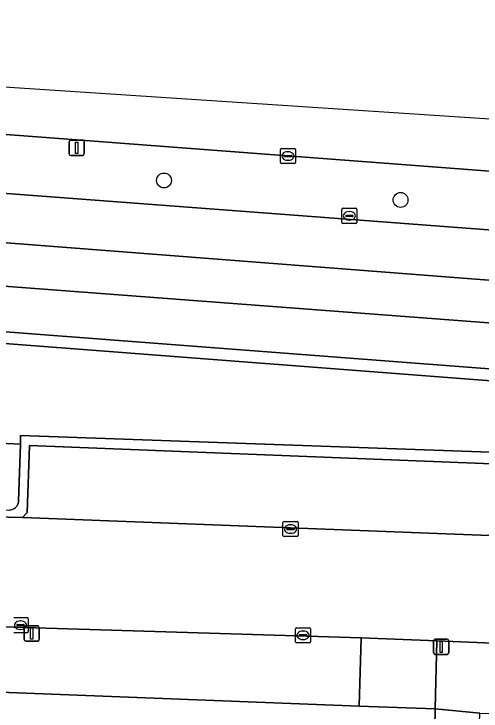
# Model space of a CAD drawing. Extents: x 161354 to 162026, y 386504 to 387460.
# Drawn here: x 161854.08 to 161884.8, y 387398.79 to 387444.67 of the extents above; entities that cross this region are included whole.
import ezdxf

# ---------------------------------------------------------------- set-up
doc = ezdxf.new("R2010")
doc.units = 0
for name, color, linetype in [('IMGEO_Berm_groen', 7, 'Continuous'), ('IMGEO_Boom', 7, 'Continuous'), ('IMGEO_Fietspad_open', 7, 'Continuous'), ('IMGEO_Groenvoorziening', 7, 'Continuous'), ('IMGEO_Kolk', 7, 'Continuous'), ('IMGEO_Lichtmast', 7, 'Continuous'), ('IMGEO_Parkeervlak_open', 7, 'Continuous'), ('IMGEO_Rijbaan_lokaal_gesloten', 7, 'Continuous'), ('IMGEO_Rijbaan_lokaal_open', 7, 'Continuous'), ('IMGEO_Rioolput', 7, 'Continuous'), ('IMGEO_Voetpad_open', 7, 'Continuous')]:
    doc.layers.add(name, color=color, linetype=linetype)

msp = doc.modelspace()

# ---------------------------------------------------------------- linework, layer by layer
at = {"layer": 'IMGEO_Berm_groen'}
for points in [[(161780.263, 387438.388), (161783.221, 387438.164), (161946.34, 387425.846), (161965.314, 387425.138), (161969.595, 387424.942), (161969.845, 387427.907), (161953.046, 387429.2), (161784.439, 387441.983)], [(161854.5, 387416.362), (161852.696, 387416.441), (161839.957, 387417), (161837.987, 387417.086), (161819.309, 387417.905), (161806.481, 387418.468), (161791.763, 387419.113), (161781.987, 387419.542), (161782.022, 387420.329), (161782.38, 387428.436), (161918.301, 387418.004), (161918.419, 387418.317), (161918.592, 387418.778), (161776.411, 387429.654), (161773.937, 387429.876), (161768.297, 387420.877), (161767.534, 387419.659)], [(161769.574, 387415.345), (161771.618, 387415.292), (161781.781, 387414.887), (161837.719, 387412.657), (161853.741, 387412.018), (161853.796, 387412.018), (161853.85, 387412.023), (161853.904, 387412.033), (161853.957, 387412.047), (161854.008, 387412.067), (161854.057, 387412.09), (161854.104, 387412.118), (161854.148, 387412.15), (161854.19, 387412.186), (161854.228, 387412.226), (161854.262, 387412.269), (161854.292, 387412.314), (161854.318, 387412.362), (161854.34, 387412.412), (161854.357, 387412.464), (161854.369, 387412.518), (161854.377, 387412.572), (161854.379, 387412.61), (161854.5, 387416.362)]]:
    msp.add_lwpolyline(points, dxfattribs=at)
msp.add_lwpolyline([(161779.649, 387435.327), (161779.524, 387432.349), (161934.841, 387420.582), (161956.797, 387419.197), (161963.221, 387419.005), (161963.225, 387422.05), (161951.49, 387422.394), (161934.858, 387423.31)], close=True, dxfattribs=at)
at = {"layer": 'IMGEO_Boom'}
for centre in [(161863.948, 387433.711), (161879.509, 387432.431)]:
    msp.add_circle(centre, 0.489, dxfattribs=at)
at = {"layer": 'IMGEO_Fietspad_open'}
for points in [[(161783.221, 387438.164), (161780.263, 387438.388), (161779.649, 387435.327), (161934.858, 387423.31), (161951.49, 387422.394), (161963.225, 387422.05), (161965.774, 387421.984), (161969.037, 387421.888), (161969.705, 387421.868)], [(161978.225, 387427.143), (161976.906, 387427.322), (161976.257, 387427.41), (161975.055, 387427.5), (161972.075, 387427.724), (161971.819, 387424.854), (161969.595, 387424.942), (161965.314, 387425.138), (161946.34, 387425.846), (161783.221, 387438.164)]]:
    msp.add_lwpolyline(points, dxfattribs=at)
at = {"layer": 'IMGEO_Groenvoorziening'}
msp.add_lwpolyline([(161782.38, 387428.436), (161782.022, 387420.329), (161781.987, 387419.542), (161791.763, 387419.113), (161806.481, 387418.468), (161819.309, 387417.905), (161837.987, 387417.086), (161839.957, 387417), (161852.696, 387416.441), (161854.5, 387416.362), (161854.519, 387416.934), (161915.712, 387414.743), (161917.007, 387414.56), (161917.144, 387414.925), (161918.301, 387418.004)], close=True, dxfattribs=at)
at = {"layer": 'IMGEO_Kolk'}
for p, q in [((161871.604, 387434.896), (161871.604, 387435.748)), ((161871.679, 387435.822), (161872.531, 387435.822)), ((161872.092, 387435.602), (161872.117, 387435.602)), ((161872.605, 387435.748), (161872.605, 387434.896)), ((161871.863, 387435.316), (161871.863, 387435.328)), ((161872.301, 387435.279), (161871.903, 387435.279)), ((161871.906, 387435.365), (161872.304, 387435.365)), ((161872.115, 387435.042), (161872.09, 387435.042)), ((161872.347, 387435.328), (161872.347, 387435.316)), ((161872.531, 387434.822), (161871.679, 387434.822)), ((161871.773, 387410.342), (161871.773, 387411.194)), ((161871.848, 387411.268), (161872.7, 387411.268)), ((161872.774, 387411.194), (161872.774, 387410.342)), ((161872.032, 387410.762), (161872.032, 387410.774)), ((161872.47, 387410.725), (161872.072, 387410.725)), ((161872.075, 387410.811), (161872.473, 387410.811)), ((161872.261, 387411.048), (161872.286, 387411.048)), ((161872.516, 387410.774), (161872.516, 387410.762)), ((161872.7, 387410.268), (161871.848, 387410.268)), ((161872.284, 387410.488), (161872.259, 387410.488)), ((161854.079, 387404.94), (161854.931, 387404.94)), ((161854.492, 387404.72), (161854.517, 387404.72)), ((161855.005, 387404.866), (161855.005, 387404.014)), ((161854.263, 387404.434), (161854.263, 387404.446)), ((161854.701, 387404.397), (161854.303, 387404.397)), ((161854.306, 387404.483), (161854.704, 387404.483)), ((161854.747, 387404.446), (161854.747, 387404.434)), ((161872.667, 387404.273), (161873.519, 387404.273)), ((161854.931, 387403.94), (161854.079, 387403.94)), ((161854.515, 387404.16), (161854.49, 387404.16)), ((161872.592, 387403.347), (161872.592, 387404.199)), ((161872.851, 387403.767), (161872.851, 387403.779)), ((161872.894, 387403.816), (161873.292, 387403.816)), ((161873.08, 387404.053), (161873.105, 387404.053)), ((161873.335, 387403.779), (161873.335, 387403.767)), ((161873.593, 387404.199), (161873.593, 387403.347)), ((161873.289, 387403.73), (161872.891, 387403.73)), ((161873.103, 387403.493), (161873.078, 387403.493)), ((161873.519, 387403.273), (161872.667, 387403.273))]:
    msp.add_line(p, q, dxfattribs=at)
for points in [[(161871.604, 387434.896), (161871.604, 387435.748)], [(161871.679, 387435.822), (161872.531, 387435.822)], [(161872.605, 387435.748), (161872.605, 387434.896)], [(161872.531, 387434.822), (161871.679, 387434.822)], [(161871.773, 387410.342), (161871.773, 387411.194)], [(161871.848, 387411.268), (161872.7, 387411.268)], [(161872.774, 387411.194), (161872.774, 387410.342)], [(161872.7, 387410.268), (161871.848, 387410.268)], [(161854.079, 387404.94), (161854.931, 387404.94)], [(161855.005, 387404.866), (161855.005, 387404.014)], [(161872.667, 387404.273), (161873.519, 387404.273)], [(161854.931, 387403.94), (161854.079, 387403.94)], [(161872.592, 387403.347), (161872.592, 387404.199)], [(161873.593, 387404.199), (161873.593, 387403.347)], [(161873.519, 387403.273), (161872.667, 387403.273)]]:
    msp.add_lwpolyline(points, dxfattribs=at)
for centre, radius, start, end in [((161871.681, 387435.746), 0.0765, 91.552, 178.448), ((161871.681, 387435.746), 0.0765, 91.552, 178.448), ((161872.529, 387435.746), 0.0765, 1.552, 88.448), ((161872.529, 387435.746), 0.0765, 1.552, 88.448), ((161871.903, 387435.325), 0.0403, 85.8775, 175.7526), ((161871.9, 387435.315), 0.0366, 178.938, 274.7102), ((161872.304, 387435.322), 0.043, 264.8664, 352.4533), ((161872.308, 387435.327), 0.0386, 1.7309, 96.639), ((161871.681, 387434.898), 0.0765, 181.552, 268.448), ((161871.681, 387434.898), 0.0765, 181.552, 268.448), ((161872.529, 387434.898), 0.0765, 271.552, 358.448), ((161872.529, 387434.898), 0.0765, 271.552, 358.448), ((161871.85, 387411.192), 0.0765, 91.552, 178.448), ((161871.85, 387411.192), 0.0765, 91.552, 178.448), ((161872.698, 387411.192), 0.0765, 1.552, 88.448), ((161872.698, 387411.192), 0.0765, 1.552, 88.448), ((161872.072, 387410.771), 0.0403, 85.8775, 175.7526), ((161872.069, 387410.761), 0.0366, 178.938, 274.7102), ((161872.473, 387410.768), 0.043, 264.8664, 352.4533), ((161872.477, 387410.773), 0.0386, 1.7309, 96.639), ((161871.85, 387410.344), 0.0765, 181.552, 268.448), ((161871.85, 387410.344), 0.0765, 181.552, 268.448), ((161872.698, 387410.344), 0.0765, 271.552, 358.448), ((161872.698, 387410.344), 0.0765, 271.552, 358.448), ((161854.929, 387404.864), 0.0765, 1.552, 88.448), ((161854.929, 387404.864), 0.0765, 1.552, 88.448), ((161854.303, 387404.443), 0.0403, 85.8775, 175.7526), ((161854.3, 387404.433), 0.0366, 178.938, 274.7102), ((161854.704, 387404.44), 0.043, 264.8664, 352.4533), ((161854.708, 387404.445), 0.0386, 1.7309, 96.639), ((161872.669, 387404.197), 0.0765, 91.552, 178.448), ((161872.669, 387404.197), 0.0765, 91.552, 178.448), ((161873.517, 387404.197), 0.0765, 1.552, 88.448), ((161873.517, 387404.197), 0.0765, 1.552, 88.448), ((161854.929, 387404.016), 0.0765, 271.552, 358.448), ((161854.929, 387404.016), 0.0765, 271.552, 358.448), ((161872.891, 387403.776), 0.0403, 85.8775, 175.7526), ((161873.296, 387403.778), 0.0386, 1.7309, 96.639), ((161872.669, 387403.349), 0.0765, 181.552, 268.448), ((161872.669, 387403.349), 0.0765, 181.552, 268.448), ((161872.888, 387403.766), 0.0366, 178.938, 274.7102), ((161873.292, 387403.773), 0.043, 264.8664, 352.4533), ((161873.517, 387403.349), 0.0765, 271.552, 358.448), ((161873.517, 387403.349), 0.0765, 271.552, 358.448)]:
    msp.add_arc(centre, radius, start, end, dxfattribs=at)
for centre, major_axis, ratio, start_param, end_param in [((161872.091, 387435.322), (-0.387, 0.002), 0.722429, 4.712389, 7.853982), ((161872.116, 387435.322), (-0.39, 0.002), 0.717154, 1.570796, 4.712389), ((161872.26, 387410.768), (-0.387, 0.002), 0.722429, 4.712389, 7.853982), ((161872.285, 387410.768), (-0.39, 0.002), 0.717154, 1.570796, 4.712389), ((161854.491, 387404.44), (-0.387, 0.002), 0.722429, 4.712389, 7.853982), ((161854.516, 387404.44), (-0.39, 0.002), 0.717154, 1.570796, 4.712389), ((161873.079, 387403.773), (-0.387, 0.002), 0.722429, 4.712389, 7.853982), ((161873.104, 387403.773), (-0.39, 0.002), 0.717154, 1.570796, 4.712389)]:
    msp.add_ellipse(centre, major_axis=major_axis, ratio=ratio, start_param=start_param, end_param=end_param, dxfattribs=at)
at = {"layer": 'IMGEO_Lichtmast'}
for p, q in [((161857.813, 387436.356), (161858.603, 387436.356)), ((161858.603, 387436.356), (161857.813, 387436.356)), ((161857.713, 387435.456), (161857.713, 387436.256)), ((161857.713, 387436.256), (161857.713, 387435.456)), ((161858.703, 387436.256), (161858.703, 387435.456)), ((161858.703, 387435.456), (161858.703, 387436.256)), ((161858.603, 387435.356), (161857.813, 387435.356)), ((161857.813, 387435.356), (161858.603, 387435.356)), ((161854.752, 387403.493), (161854.752, 387404.293)), ((161854.752, 387404.293), (161854.752, 387403.493)), ((161854.852, 387404.393), (161855.642, 387404.393)), ((161855.642, 387404.393), (161854.852, 387404.393)), ((161855.742, 387404.293), (161855.742, 387403.493)), ((161855.742, 387403.493), (161855.742, 387404.293)), ((161855.642, 387403.393), (161854.852, 387403.393)), ((161854.852, 387403.393), (161855.642, 387403.393)), ((161881.686, 387402.617), (161881.686, 387403.417)), ((161881.686, 387403.417), (161881.686, 387402.617)), ((161881.786, 387403.517), (161882.576, 387403.517)), ((161882.576, 387403.517), (161881.786, 387403.517)), ((161882.676, 387403.417), (161882.676, 387402.617)), ((161882.676, 387402.617), (161882.676, 387403.417)), ((161882.576, 387402.517), (161881.786, 387402.517)), ((161881.786, 387402.517), (161882.576, 387402.517))]:
    msp.add_line(p, q, dxfattribs=at)
for points in [[(161858.133, 387436.231), (161858.283, 387436.231), (161858.283, 387435.481), (161858.133, 387435.481), (161858.133, 387436.231)], [(161855.172, 387404.268), (161855.322, 387404.268), (161855.322, 387403.518), (161855.172, 387403.518), (161855.172, 387404.268)], [(161882.106, 387403.392), (161882.256, 387403.392), (161882.256, 387402.642), (161882.106, 387402.642), (161882.106, 387403.392)]]:
    msp.add_lwpolyline(points, dxfattribs=at)
for centre, start, end in [((161857.813, 387436.256), 90, 180), ((161857.813, 387436.256), 90, 180), ((161858.603, 387436.256), 0, 90), ((161858.603, 387436.256), 360, 90), ((161857.813, 387435.456), 180, 270), ((161857.813, 387435.456), 180, 270), ((161858.603, 387435.456), 270, 0), ((161858.603, 387435.456), 270, 0), ((161854.852, 387404.293), 90, 180), ((161854.852, 387404.293), 90, 180), ((161855.642, 387404.293), 0, 90), ((161855.642, 387404.293), 360, 90), ((161854.852, 387403.493), 180, 270), ((161854.852, 387403.493), 180, 270), ((161855.642, 387403.493), 270, 0), ((161855.642, 387403.493), 270, 0), ((161881.786, 387403.417), 90, 180), ((161881.786, 387403.417), 90, 180), ((161882.576, 387403.417), 0, 90), ((161882.576, 387403.417), 360, 90), ((161881.786, 387402.617), 180, 270), ((161881.786, 387402.617), 180, 270), ((161882.576, 387402.617), 270, 0), ((161882.576, 387402.617), 270, 0)]:
    msp.add_arc(centre, 0.1, start, end, dxfattribs=at)
at = {"layer": 'IMGEO_Parkeervlak_open'}
msp.add_lwpolyline([(161914.838, 387413.889), (161855.105, 387416.275), (161854.938, 387411.857), (161854.651, 387411.522), (161915.518, 387409.184)], dxfattribs=at)
msp.add_lwpolyline([(161852.592, 387400.055), (161849.797, 387323.17), (161853.78, 387323.028), (161854.017, 387329.346), (161854.101, 387331.584), (161854.332, 387337.744), (161854.56, 387343.846), (161854.644, 387346.084), (161854.896, 387352.779), (161855.269, 387362.741), (161855.651, 387372.925), (161855.764, 387375.924), (161855.835, 387377.823), (161856.026, 387382.919), (161857.431, 387382.866), (161857.976, 387397.409), (161881.733, 387396.518), (161881.79, 387398.922), (161876.778, 387399.116)], close=True, dxfattribs=at)
at = {"layer": 'IMGEO_Rijbaan_lokaal_gesloten'}
msp.add_lwpolyline([(161969.89, 387432.173), (161846.102, 387440.347), (161780.561, 387444.674), (161780.446, 387442.295), (161784.439, 387441.983), (161953.046, 387429.2), (161969.845, 387427.907), (161969.89, 387432.173)], dxfattribs=at)
at = {"layer": 'IMGEO_Rijbaan_lokaal_open'}
msp.add_lwpolyline([(161936, 387408.396), (161930.371, 387408.613), (161915.518, 387409.184), (161854.651, 387411.522), (161853.697, 387411.557), (161848.143, 387411.767), (161771.163, 387414.681), (161769.164, 387414.754), (161768.836, 387407.773), (161770.33, 387407.706), (161834.881, 387405.25), (161835.17, 387405.231), (161853.346, 387404.335), (161876.92, 387403.602), (161881.885, 387403.416), (161927.838, 387401.499), (161933.391, 387401.341), (161936.137, 387401.194)], dxfattribs=at)
at = {"layer": 'IMGEO_Rioolput'}
for p, q in [((161875.64, 387430.956), (161875.64, 387431.808)), ((161875.715, 387431.882), (161876.567, 387431.882)), ((161876.641, 387431.808), (161876.641, 387430.956)), ((161875.899, 387431.376), (161875.899, 387431.388)), ((161876.337, 387431.339), (161875.939, 387431.339)), ((161875.942, 387431.425), (161876.34, 387431.425)), ((161876.128, 387431.662), (161876.153, 387431.662)), ((161876.383, 387431.388), (161876.383, 387431.376)), ((161876.567, 387430.882), (161875.715, 387430.882)), ((161876.151, 387431.102), (161876.126, 387431.102))]:
    msp.add_line(p, q, dxfattribs=at)
for points in [[(161875.64, 387430.956), (161875.64, 387431.808)], [(161875.715, 387431.882), (161876.567, 387431.882)], [(161876.641, 387431.808), (161876.641, 387430.956)], [(161876.567, 387430.882), (161875.715, 387430.882)]]:
    msp.add_lwpolyline(points, dxfattribs=at)
for centre, radius, start, end in [((161875.717, 387431.806), 0.0765, 91.552, 178.448), ((161875.717, 387431.806), 0.0765, 91.552, 178.448), ((161876.565, 387431.806), 0.0765, 1.552, 88.448), ((161876.565, 387431.806), 0.0765, 1.552, 88.448), ((161875.939, 387431.385), 0.0403, 85.8775, 175.7526), ((161875.936, 387431.375), 0.0366, 178.938, 274.7102), ((161876.34, 387431.382), 0.043, 264.8664, 352.4533), ((161876.344, 387431.387), 0.0386, 1.7309, 96.639), ((161875.717, 387430.958), 0.0765, 181.552, 268.448), ((161875.717, 387430.958), 0.0765, 181.552, 268.448), ((161876.565, 387430.958), 0.0765, 271.552, 358.448), ((161876.565, 387430.958), 0.0765, 271.552, 358.448)]:
    msp.add_arc(centre, radius, start, end, dxfattribs=at)
for centre, major_axis, ratio, start_param, end_param in [((161876.127, 387431.382), (-0.387, 0.002), 0.722429, 4.712389, 7.853982), ((161876.152, 387431.382), (-0.39, 0.002), 0.717154, 1.570796, 4.712389)]:
    msp.add_ellipse(centre, major_axis=major_axis, ratio=ratio, start_param=start_param, end_param=end_param, dxfattribs=at)
at = {"layer": 'IMGEO_Voetpad_open'}
for points in [[(161772.835, 387432.334), (161771.441, 387430.1), (161773.937, 387429.876), (161776.411, 387429.654), (161918.592, 387418.778), (161918.69, 387419.039), (161919.451, 387418.791), (161926.052, 387417.985), (161946.192, 387416.643), (161966.744, 387415.842), (161969.841, 387415.72), (161975.147, 387415.783), (161975.075, 387416.73)], [(161969.705, 387421.868), (161969.037, 387421.888), (161969.034, 387418.875), (161965.718, 387418.858), (161963.221, 387419.005), (161956.797, 387419.197), (161934.841, 387420.582), (161779.524, 387432.349)], [(161915.539, 387410.711), (161915.712, 387414.743), (161854.519, 387416.934), (161854.5, 387416.362), (161854.379, 387412.61), (161854.377, 387412.572), (161854.369, 387412.518), (161854.357, 387412.464), (161854.34, 387412.412), (161854.318, 387412.362), (161854.292, 387412.314), (161854.262, 387412.269), (161854.228, 387412.226), (161854.19, 387412.186), (161854.148, 387412.15), (161854.104, 387412.118), (161854.057, 387412.09)], [(161781.781, 387414.887), (161771.618, 387415.292), (161769.574, 387415.345), (161769.164, 387414.754), (161771.163, 387414.681), (161848.143, 387411.767), (161853.697, 387411.557), (161854.651, 387411.522), (161854.938, 387411.857), (161855.105, 387416.275), (161914.838, 387413.889), (161914.799, 387410.1)], [(161876.92, 387403.602), (161853.346, 387404.335)], [(161849.019, 387402.522), (161852.592, 387400.055), (161876.778, 387399.116), (161876.92, 387403.602)], [(161936.137, 387401.194), (161933.391, 387401.341), (161933.373, 387400.845), (161927.82, 387401.008), (161927.838, 387401.499), (161881.885, 387403.416), (161881.79, 387398.922), (161884.72, 387398.651), (161917.616, 387397.423), (161923.159, 387397.214), (161937.73, 387396.663)], [(161884.38, 387388.656), (161884.72, 387398.651), (161881.79, 387398.922), (161881.733, 387396.518), (161881.188, 387381.974), (161880.813, 387371.981), (161880.431, 387361.797), (161880.193, 387355.442), (161895.808, 387354.912), (161896.98, 387354.835)]]:
    msp.add_lwpolyline(points, dxfattribs=at)
msp.add_lwpolyline([(161876.92, 387403.602), (161876.778, 387399.116), (161881.79, 387398.922), (161881.885, 387403.416)], close=True, dxfattribs=at)

doc.saveas('drawing.dxf')
